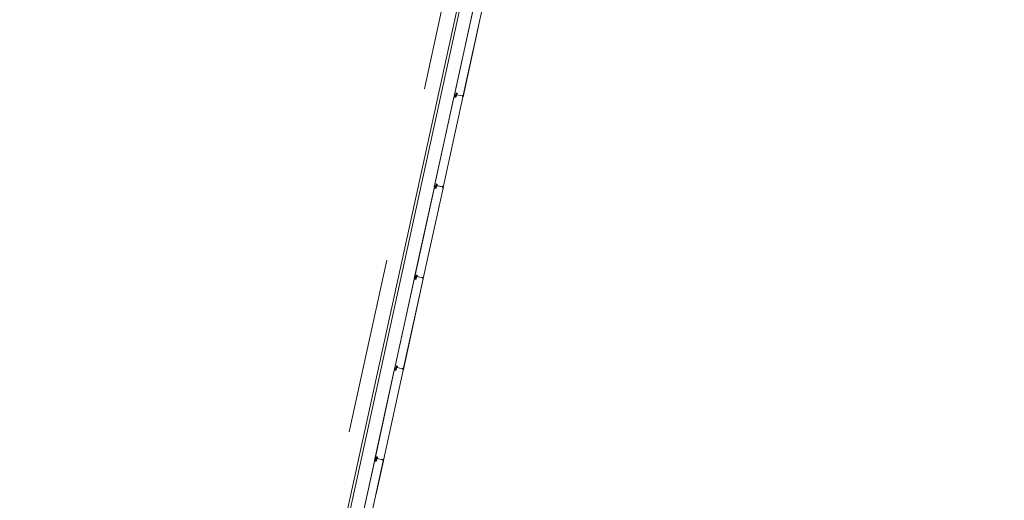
# Model space of a CAD drawing. Header units: metres. Extents: x 233012 to 233264, y 553571 to 554014.
# Tile 276 of 313: x 233093 to 233104, y 553992 to 553997. Entities that reach past the tile are written whole.
import ezdxf

# ---------------------------------------------------------------- set-up
doc = ezdxf.new("R2010")
doc.units = ezdxf.units.M
doc.linetypes.add('NLCS-HIDDEN', pattern=[4, 2, -2])
for name, color, linetype, lineweight in [('A-N---NPP', 251, 'NLCS-HIDDEN', 9), ('A-NA23_vloer', 252, 'Continuous', 0), ('A-NL$1B_3D-modellen_algemeen', 252, 'Continuous', 5), ('A-NL$1B_3D-modellen_algemeen-drsn', 252, 'Continuous', 5)]:
    doc.layers.add(name, color=color, linetype=linetype, lineweight=lineweight)

# ---------------------------------------------------------------- blocks, each defined once
blk = doc.blocks.new('NLRS_41_GM_WPB_waterslag_gen_mie - waterslag-5560439-01_Situatie')
at = {"layer": 'A-NL$1B_3D-modellen_algemeen'}
blk.add_line((12.118, -0.279), (-12.396, -0.279), dxfattribs=at)

msp = doc.modelspace()

# ---------------------------------------------------------------- linework, layer by layer
at = {"layer": 'A-N---NPP', "flags": 128}
msp.add_lwpolyline([(233208.526, 553888.618), (233228.609, 553980.395), (233099.954, 554008.548), (233025.404, 553667.867), (233154.055, 553639.689), (233189.361, 553801.036), (233206.475, 553797.378), (233225.622, 553884.877)], close=True, dxfattribs=at)
at = {"layer": 'A-NA23_vloer', "flags": 128}
msp.add_lwpolyline([(233189.73, 553676.511), (233188.662, 553671.627), (233028.961, 553706.574), (233096.334, 554014.459), (233264.258, 553977.712), (233263.934, 553967.325), (233258.935, 553967.43), (233259.131, 553973.716), (233100.149, 554008.505), (233034.914, 553710.389), (233189.73, 553676.511)], dxfattribs=at)
at = {"layer": 'A-NL$1B_3D-modellen_algemeen-drsn'}
for p, q in [((233097.877, 553997.421), (233097.652, 553996.391)), ((233097.877, 553997.417), (233097.654, 553996.395)), ((233097.753, 553996.39), (233097.979, 553997.421)), ((233097.754, 553996.39), (233097.93, 553997.193)), ((233097.666, 553996.407), (233097.663, 553996.39)), ((233097.664, 553996.39), (233097.667, 553996.406)), ((233097.671, 553996.412), (233097.674, 553996.429)), ((233097.672, 553996.412), (233097.675, 553996.429)), ((233097.673, 553996.413), (233097.676, 553996.424)), ((233097.675, 553996.424), (233097.673, 553996.413)), ((233097.677, 553996.406), (233097.673, 553996.388)), ((233097.678, 553996.406), (233097.674, 553996.387)), ((233097.746, 553996.399), (233097.682, 553996.413)), ((233097.685, 553996.427), (233097.683, 553996.414)), ((233097.686, 553996.427), (233097.684, 553996.414)), ((233097.684, 553996.413), (233097.745, 553996.399)), ((233097.751, 553996.403), (233097.751, 553996.39)), ((233097.752, 553996.403), (233097.752, 553996.391)), ((233097.651, 553996.385), (233097.425, 553995.356)), ((233097.427, 553995.36), (233097.651, 553996.381)), ((233097.527, 553995.355), (233097.752, 553996.386)), ((233097.528, 553995.355), (233097.753, 553996.386)), ((233097.67, 553996.386), (233097.651, 553996.385)), ((233097.654, 553996.384), (233097.67, 553996.385)), ((233097.448, 553995.394), (233097.444, 553995.377)), ((233097.445, 553995.376), (233097.449, 553995.394)), ((233097.448, 553995.388), (233097.446, 553995.378)), ((233097.447, 553995.377), (233097.449, 553995.388)), ((233097.458, 553995.392), (233097.457, 553995.379)), ((233097.459, 553995.392), (233097.458, 553995.379)), ((233097.424, 553995.35), (233097.199, 553994.32)), ((233097.201, 553994.324), (233097.424, 553995.346)), ((233097.3, 553994.319), (233097.526, 553995.35)), ((233097.301, 553994.319), (233097.527, 553995.35)), ((233097.444, 553995.35), (233097.424, 553995.35)), ((233097.444, 553995.349), (233097.428, 553995.349)), ((233097.436, 553995.355), (233097.44, 553995.371)), ((233097.437, 553995.354), (233097.441, 553995.371)), ((233097.45, 553995.371), (233097.446, 553995.352)), ((233097.451, 553995.371), (233097.447, 553995.352)), ((233097.519, 553995.364), (233097.456, 553995.378)), ((233097.458, 553995.377), (233097.518, 553995.364)), ((233097.524, 553995.368), (233097.524, 553995.355)), ((233097.525, 553995.367), (233097.525, 553995.355)), ((233097.198, 553994.314), (233096.972, 553993.285)), ((233096.974, 553993.289), (233097.198, 553994.31)), ((233097.299, 553994.315), (233097.073, 553993.284)), ((233097.074, 553993.284), (233097.3, 553994.315)), ((233097.217, 553994.315), (233097.198, 553994.314)), ((233097.217, 553994.314), (233097.201, 553994.313)), ((233097.21, 553994.319), (233097.213, 553994.336)), ((233097.211, 553994.319), (233097.214, 553994.335)), ((233097.221, 553994.358), (233097.217, 553994.341)), ((233097.218, 553994.341), (233097.222, 553994.358)), ((233097.222, 553994.353), (233097.219, 553994.342)), ((233097.223, 553994.335), (233097.219, 553994.317)), ((233097.22, 553994.342), (233097.223, 553994.353)), ((233097.224, 553994.335), (233097.22, 553994.316)), ((233097.293, 553994.328), (233097.229, 553994.342)), ((233097.232, 553994.356), (233097.23, 553994.343)), ((233097.233, 553994.356), (233097.231, 553994.343)), ((233097.231, 553994.342), (233097.292, 553994.328)), ((233097.298, 553994.332), (233097.298, 553994.32)), ((233097.299, 553994.32), (233097.299, 553994.332)), ((233096.971, 553993.279), (233096.746, 553992.249)), ((233096.748, 553992.253), (233096.971, 553993.275)), ((233097.072, 553993.279), (233096.847, 553992.248)), ((233096.848, 553992.248), (233097.073, 553993.279)), ((233096.99, 553993.279), (233096.971, 553993.279)), ((233096.975, 553993.278), (233096.99, 553993.278)), ((233096.987, 553993.3), (233096.983, 553993.284)), ((233096.984, 553993.283), (233096.988, 553993.3)), ((233096.991, 553993.306), (233096.995, 553993.323)), ((233096.992, 553993.305), (233096.996, 553993.323)), ((233096.995, 553993.317), (233096.993, 553993.307)), ((233096.997, 553993.3), (233096.993, 553993.281)), ((233096.996, 553993.317), (233096.994, 553993.306)), ((233096.994, 553993.281), (233096.998, 553993.3)), ((233097.005, 553993.321), (233097.003, 553993.308)), ((233097.066, 553993.293), (233097.003, 553993.307)), ((233097.006, 553993.321), (233097.004, 553993.308)), ((233097.005, 553993.306), (233097.065, 553993.293)), ((233097.071, 553993.297), (233097.071, 553993.284)), ((233097.072, 553993.296), (233097.072, 553993.284)), ((233096.744, 553992.243), (233096.519, 553991.214)), ((233096.745, 553992.239), (233096.521, 553991.218)), ((233096.62, 553991.213), (233096.846, 553992.244)), ((233096.764, 553992.244), (233096.744, 553992.243)), ((233096.764, 553992.243), (233096.748, 553992.242)), ((233096.76, 553992.265), (233096.756, 553992.248)), ((233096.757, 553992.248), (233096.761, 553992.264)), ((233096.768, 553992.287), (233096.764, 553992.27)), ((233096.765, 553992.27), (233096.769, 553992.287)), ((233096.765, 553991.869), (233096.847, 553992.244)), ((233096.769, 553992.282), (233096.766, 553992.271)), ((233096.77, 553992.264), (233096.766, 553992.246)), ((233096.767, 553992.271), (233096.769, 553992.282)), ((233096.771, 553992.264), (233096.767, 553992.245)), ((233096.839, 553992.257), (233096.776, 553992.271)), ((233096.778, 553992.285), (233096.777, 553992.272)), ((233096.778, 553992.272), (233096.779, 553992.285)), ((233096.778, 553992.271), (233096.838, 553992.257)), ((233096.845, 553992.261), (233096.844, 553992.249)), ((233096.845, 553992.249), (233096.846, 553992.261))]:
    msp.add_line(p, q, dxfattribs=at)
for centre, major_axis, start_param, end_param in [((233097.658, 553996.394), (0.0042, 0.00007), 2.909966, 4.217373), ((233097.658, 553996.394), (0.00345, -0.0024), 3.534291, 4.841698), ((233097.661, 553996.391), (0.00151, -0.00282), 5.313654, 7.14784), ((233097.661, 553996.391), (0.0017, -0.0014), 4.924274, 6.758459), ((233097.661, 553996.391), (0.00081, -0.00205), 5.42827, 7.262456), ((233097.67, 553996.406), (0.00188, -0.00295), 3.371735, 3.930592), ((233097.67, 553996.406), (-0.00016, -0.0035), 3.985195, 4.544052), ((233097.67, 553996.406), (0.00108, -0.00225), 3.490623, 4.04948), ((233097.669, 553996.413), (0.00189, -0.00113), 6.046079, 6.604935), ((233097.669, 553996.413), (0.00144, -0.00166), 0.083893, 0.64275), ((233097.669, 553996.413), (0.00315, -0.00056), 5.686243, 6.2451), ((233097.676, 553996.412), (0.00316, 0.00052), 2.764345, 4.299093), ((233097.676, 553996.412), (0.00218, 0.00029), 2.796726, 4.331349), ((233097.676, 553996.412), (0.0022, -0.00005), 2.951707, 4.48633), ((233097.678, 553996.429), (0.00116, 0.0033), 0.122489, 1.693286), ((233097.678, 553996.429), (0.00116, 0.0033), 0.122489, 1.693286), ((233097.678, 553996.429), (0.00192, 0.0016), 0.662909, 2.233706), ((233097.678, 553996.423), (0.00306, 0.00094), 1.055608, 2.626404), ((233097.674, 553996.407), (0.00138, 0.00322), 4.902642, 6.438001), ((233097.674, 553996.407), (0.00212, -0.00278), 0.704419, 2.239778), ((233097.674, 553996.407), (-0.0004, -0.00247), 1.517566, 3.052924), ((233097.678, 553996.423), (0.00219, 0.00023), 1.249046, 2.819842), ((233097.678, 553996.423), (0.00219, 0.00023), 1.249046, 2.819842), ((233097.68, 553996.423), (0.00246, -0.00204), 0.564994, 2.048524), ((233097.68, 553996.423), (0.00131, 0.00177), 5.221733, 6.705263), ((233097.68, 553996.423), (0.00072, 0.00208), 4.916898, 6.400428), ((233097.684, 553996.415), (0.00077, 0.00341), 1.664264, 2.402198), ((233097.684, 553996.415), (0.0035, -0.00012), 3.048082, 3.786017), ((233097.684, 553996.415), (0.00199, 0.00152), 2.360264, 3.114134), ((233097.682, 553996.428), (-0.00014, -0.0035), 1.481303, 2.964833), ((233097.682, 553996.428), (0.00145, 0.00319), 5.011082, 6.494612), ((233097.682, 553996.428), (0.00137, 0.00209), 5.162977, 6.646507), ((233097.685, 553996.414), (0.00061, -0.00153), 4.202447, 5.685977), ((233097.685, 553996.414), (0.000586, -0.000281), 3.460683, 4.944212), ((233097.685, 553996.414), (0.000142, -0.000634), 4.363322, 5.846852), ((233097.745, 553996.4), (0.000794, -0.000608), 5.150418, 6.721214), ((233097.746, 553996.4), (0.000884, -0.000467), 4.982599, 6.553395), ((233097.749, 553996.403), (0.00069, 0.00186), 0.040866, 1.709453), ((233097.75, 553996.39), (0.0027, -0.0013), 2.472128, 4.943664), ((233097.75, 553996.39), (0.00299, -0.00023), 2.099436, 4.570971), ((233097.749, 553996.403), (0.00031, 0.00126), 4.933576, 7.877773), ((233097.75, 553996.39), (0.00199, -0.00017), 2.107302, 4.578591), ((233097.749, 553996.403), (0.00045, -0.00195), 1.326327, 2.798059), ((233097.749, 553996.403), (0.000034, -0.000291), 1.43767, 4.381867), ((233097.749, 553996.403), (0.000102, -0.000275), 1.198998, 4.143195), ((233097.749, 553996.393), (0.000994, -0.000113), 5.278694, 6.377924), ((233097.752, 553996.391), (0.00164, 0.00075), 2.825219, 5.469697), ((233097.752, 553996.391), (0.000791, -0.000117), 3.465414, 5.959476), ((233097.752, 553996.391), (0.000584, 0.000547), 2.566065, 5.060127), ((233097.655, 553996.38), (0.00298, 0.00267), 0.931354, 2.19532), ((233097.655, 553996.38), (0.00203, -0.00344), 2.699863, 3.963829), ((233097.67, 553996.388), (0.00225, 0.00108), 4.29038, 5.620278), ((233097.67, 553996.388), (0.00143, -0.0032), 5.888446, 7.218344), ((233097.67, 553996.388), (0.00275, 0.00217), 4.069193, 5.39909), ((233097.751, 553996.386), (0.000016, -0.001), 1.338972, 2.909768), ((233097.751, 553996.386), (0.000016, -0.001), 1.338972, 2.909768), ((233097.751, 553996.386), (0.00145, 0.00138), 5.307534, 6.87833), ((233097.451, 553995.393), (0.00116, 0.0033), 0.122489, 1.693286), ((233097.451, 553995.393), (0.00116, 0.0033), 0.122489, 1.693286), ((233097.451, 553995.388), (0.00306, 0.00094), 1.055608, 2.626404), ((233097.451, 553995.393), (0.00192, 0.0016), 0.662909, 2.233706), ((233097.451, 553995.388), (0.00219, 0.00023), 1.249046, 2.819842), ((233097.451, 553995.388), (0.00219, 0.00023), 1.249046, 2.819842), ((233097.453, 553995.387), (0.00246, -0.00204), 0.564994, 2.048524), ((233097.453, 553995.387), (0.00131, 0.00177), 5.221733, 6.705263), ((233097.453, 553995.387), (0.00072, 0.00208), 4.916898, 6.400428), ((233097.456, 553995.392), (-0.00014, -0.0035), 1.481303, 2.964833), ((233097.456, 553995.392), (0.00145, 0.00319), 5.011082, 6.494612), ((233097.456, 553995.392), (0.00137, 0.00209), 5.162977, 6.646507), ((233097.428, 553995.345), (0.00298, 0.00267), 0.931354, 2.19532), ((233097.428, 553995.345), (0.00203, -0.00344), 2.699863, 3.963829), ((233097.431, 553995.359), (0.0042, 0.00007), 2.909966, 4.217373), ((233097.431, 553995.359), (0.00345, -0.0024), 3.534291, 4.841698), ((233097.434, 553995.355), (0.0017, -0.0014), 4.924274, 6.758459), ((233097.434, 553995.355), (0.00081, -0.00205), 5.42827, 7.262456), ((233097.434, 553995.355), (0.00151, -0.00282), 5.313654, 7.14784), ((233097.443, 553995.37), (0.00188, -0.00295), 3.371735, 3.930592), ((233097.443, 553995.37), (-0.00016, -0.0035), 3.985195, 4.544052), ((233097.443, 553995.37), (0.00108, -0.00225), 3.490623, 4.04948), ((233097.442, 553995.377), (0.00189, -0.00113), 6.046079, 6.604935), ((233097.442, 553995.377), (0.00144, -0.00166), 0.083893, 0.64275), ((233097.442, 553995.377), (0.00315, -0.00056), 5.686243, 6.2451), ((233097.444, 553995.353), (0.00225, 0.00108), 4.29038, 5.620278), ((233097.444, 553995.353), (0.00143, -0.0032), 5.888446, 7.218344), ((233097.444, 553995.353), (0.00275, 0.00217), 4.069193, 5.39909), ((233097.449, 553995.377), (0.00316, 0.00052), 2.764345, 4.299093), ((233097.449, 553995.377), (0.00218, 0.00029), 2.796726, 4.331349), ((233097.449, 553995.377), (0.0022, -0.00005), 2.951707, 4.48633), ((233097.448, 553995.371), (-0.0004, -0.00247), 1.517566, 3.052924), ((233097.448, 553995.371), (0.00138, 0.00322), 4.902642, 6.438001), ((233097.448, 553995.371), (0.00212, -0.00278), 0.704419, 2.239778), ((233097.458, 553995.379), (0.00077, 0.00341), 1.664264, 2.402198), ((233097.458, 553995.379), (0.0035, -0.00012), 3.048082, 3.786017), ((233097.458, 553995.379), (0.00199, 0.00152), 2.360264, 3.114134), ((233097.458, 553995.379), (0.00061, -0.00153), 4.202447, 5.685977), ((233097.458, 553995.379), (0.000586, -0.000281), 3.460683, 4.944212), ((233097.458, 553995.379), (0.000142, -0.000634), 4.363322, 5.846852), ((233097.518, 553995.365), (0.000794, -0.000608), 5.150418, 6.721214), ((233097.519, 553995.365), (0.000884, -0.000467), 4.982599, 6.553395), ((233097.522, 553995.368), (0.00069, 0.00186), 0.040866, 1.709453), ((233097.522, 553995.367), (0.00031, 0.00126), 4.933576, 7.877773), ((233097.524, 553995.355), (0.0027, -0.0013), 2.472128, 4.943664), ((233097.524, 553995.355), (0.00299, -0.00023), 2.099436, 4.570971), ((233097.522, 553995.367), (0.000034, -0.000291), 1.43767, 4.381867), ((233097.522, 553995.367), (0.000102, -0.000275), 1.198998, 4.143195), ((233097.524, 553995.355), (0.00199, -0.00017), 2.107302, 4.578591), ((233097.522, 553995.368), (0.00045, -0.00195), 1.326327, 2.798059), ((233097.522, 553995.358), (0.000994, -0.000113), 5.278694, 6.377924), ((233097.526, 553995.355), (0.00164, 0.00075), 2.825219, 5.469697), ((233097.526, 553995.355), (0.000791, -0.000117), 3.465414, 5.959476), ((233097.526, 553995.355), (0.000584, 0.000547), 2.566065, 5.060127), ((233097.525, 553995.351), (0.00145, 0.00138), 5.307534, 6.87833), ((233097.525, 553995.351), (0.000016, -0.001), 1.338972, 2.909768), ((233097.525, 553995.351), (0.000016, -0.001), 1.338972, 2.909768), ((233097.202, 553994.309), (0.00298, 0.00267), 0.931354, 2.19532), ((233097.202, 553994.309), (0.00203, -0.00344), 2.699863, 3.963829), ((233097.205, 553994.323), (0.0042, 0.00007), 2.909966, 4.217373), ((233097.205, 553994.323), (0.00345, -0.0024), 3.534291, 4.841698), ((233097.207, 553994.32), (0.00151, -0.00282), 5.313654, 7.14784), ((233097.207, 553994.32), (0.0017, -0.0014), 4.924274, 6.758459), ((233097.207, 553994.32), (0.00081, -0.00205), 5.42827, 7.262456), ((233097.217, 553994.335), (0.00188, -0.00295), 3.371735, 3.930592), ((233097.217, 553994.335), (-0.00016, -0.0035), 3.985195, 4.544052), ((233097.217, 553994.335), (0.00108, -0.00225), 3.490623, 4.04948), ((233097.215, 553994.342), (0.00189, -0.00113), 6.046079, 6.604935), ((233097.215, 553994.342), (0.00144, -0.00166), 0.083893, 0.64275), ((233097.217, 553994.317), (0.00225, 0.00108), 4.29038, 5.620278), ((233097.217, 553994.317), (0.00143, -0.0032), 5.888446, 7.218344), ((233097.217, 553994.317), (0.00275, 0.00217), 4.069193, 5.39909), ((233097.215, 553994.342), (0.00315, -0.00056), 5.686243, 6.2451), ((233097.222, 553994.341), (0.00316, 0.00052), 2.764345, 4.299093), ((233097.222, 553994.341), (0.00218, 0.00029), 2.796726, 4.331349), ((233097.222, 553994.341), (0.0022, -0.00005), 2.951707, 4.48633), ((233097.225, 553994.358), (0.00116, 0.0033), 0.122489, 1.693286), ((233097.225, 553994.358), (0.00116, 0.0033), 0.122489, 1.693286), ((233097.225, 553994.358), (0.00192, 0.0016), 0.662909, 2.233706), ((233097.225, 553994.352), (0.00306, 0.00094), 1.055608, 2.626404), ((233097.221, 553994.336), (0.00138, 0.00322), 4.902642, 6.438001), ((233097.221, 553994.336), (0.00212, -0.00278), 0.704419, 2.239778), ((233097.221, 553994.336), (-0.0004, -0.00247), 1.517566, 3.052924), ((233097.225, 553994.352), (0.00219, 0.00023), 1.249046, 2.819842), ((233097.225, 553994.352), (0.00219, 0.00023), 1.249046, 2.819842), ((233097.226, 553994.352), (0.00246, -0.00204), 0.564994, 2.048524), ((233097.226, 553994.352), (0.00131, 0.00177), 5.221733, 6.705263), ((233097.226, 553994.352), (0.00072, 0.00208), 4.916898, 6.400428), ((233097.231, 553994.344), (0.00077, 0.00341), 1.664264, 2.402198), ((233097.231, 553994.344), (0.0035, -0.00012), 3.048082, 3.786017), ((233097.231, 553994.344), (0.00199, 0.00152), 2.360264, 3.114134), ((233097.229, 553994.357), (-0.00014, -0.0035), 1.481303, 2.964833), ((233097.229, 553994.357), (0.00145, 0.00319), 5.011082, 6.494612), ((233097.229, 553994.357), (0.00137, 0.00209), 5.162977, 6.646507), ((233097.232, 553994.343), (0.00061, -0.00153), 4.202447, 5.685977), ((233097.232, 553994.343), (0.000586, -0.000281), 3.460683, 4.944212), ((233097.232, 553994.343), (0.000142, -0.000634), 4.363322, 5.846852), ((233097.292, 553994.329), (0.000794, -0.000608), 5.150418, 6.721214), ((233097.295, 553994.332), (0.00069, 0.00186), 0.040866, 1.709453), ((233097.293, 553994.329), (0.000884, -0.000467), 4.982599, 6.553395), ((233097.297, 553994.319), (0.0027, -0.0013), 2.472128, 4.943664), ((233097.297, 553994.319), (0.00299, -0.00023), 2.099436, 4.570971), ((233097.296, 553994.332), (0.00031, 0.00126), 4.933576, 7.877773), ((233097.296, 553994.332), (0.000034, -0.000291), 1.43767, 4.381867), ((233097.296, 553994.332), (0.000102, -0.000275), 1.198998, 4.143195), ((233097.297, 553994.319), (0.00199, -0.00017), 2.107302, 4.578591), ((233097.296, 553994.332), (0.00045, -0.00195), 1.326327, 2.798059), ((233097.296, 553994.322), (0.000994, -0.000113), 5.278694, 6.377924), ((233097.299, 553994.32), (0.00164, 0.00075), 2.825219, 5.469697), ((233097.298, 553994.315), (0.000016, -0.001), 1.338972, 2.909768), ((233097.298, 553994.315), (0.000016, -0.001), 1.338972, 2.909768), ((233097.299, 553994.32), (0.000791, -0.000117), 3.465414, 5.959476), ((233097.299, 553994.32), (0.000584, 0.000547), 2.566065, 5.060127), ((233097.298, 553994.315), (0.00145, 0.00138), 5.307534, 6.87833), ((233096.975, 553993.274), (0.00298, 0.00267), 0.931354, 2.19532), ((233096.975, 553993.274), (0.00203, -0.00344), 2.699863, 3.963829), ((233096.978, 553993.288), (0.0042, 0.00007), 2.909966, 4.217373), ((233096.978, 553993.288), (0.00345, -0.0024), 3.534291, 4.841698), ((233096.981, 553993.284), (0.00151, -0.00282), 5.313654, 7.14784), ((233096.981, 553993.284), (0.0017, -0.0014), 4.924274, 6.758459), ((233096.981, 553993.284), (0.00081, -0.00205), 5.42827, 7.262456), ((233096.99, 553993.299), (0.00188, -0.00295), 3.371735, 3.930592), ((233096.99, 553993.299), (-0.00016, -0.0035), 3.985195, 4.544052), ((233096.99, 553993.299), (0.00108, -0.00225), 3.490623, 4.04948), ((233096.989, 553993.306), (0.00189, -0.00113), 6.046079, 6.604935), ((233096.989, 553993.306), (0.00144, -0.00166), 0.083893, 0.64275), ((233096.99, 553993.282), (0.00225, 0.00108), 4.29038, 5.620278), ((233096.99, 553993.282), (0.00143, -0.0032), 5.888446, 7.218344), ((233096.99, 553993.282), (0.00275, 0.00217), 4.069193, 5.39909), ((233096.989, 553993.306), (0.00315, -0.00056), 5.686243, 6.2451), ((233096.996, 553993.306), (0.00316, 0.00052), 2.764345, 4.299093), ((233096.996, 553993.306), (0.00218, 0.00029), 2.796726, 4.331349), ((233096.996, 553993.306), (0.0022, -0.00005), 2.951707, 4.48633), ((233096.998, 553993.322), (0.00116, 0.0033), 0.122489, 1.693286), ((233096.998, 553993.322), (0.00116, 0.0033), 0.122489, 1.693286), ((233096.998, 553993.317), (0.00306, 0.00094), 1.055608, 2.626404), ((233096.994, 553993.3), (0.00138, 0.00322), 4.902642, 6.438001), ((233096.994, 553993.3), (0.00212, -0.00278), 0.704419, 2.239778), ((233096.994, 553993.3), (-0.0004, -0.00247), 1.517566, 3.052924), ((233096.998, 553993.322), (0.00192, 0.0016), 0.662909, 2.233706), ((233096.998, 553993.317), (0.00219, 0.00023), 1.249046, 2.819842), ((233096.998, 553993.317), (0.00219, 0.00023), 1.249046, 2.819842), ((233097, 553993.316), (0.00131, 0.00177), 5.221733, 6.705263), ((233097, 553993.316), (0.00072, 0.00208), 4.916898, 6.400428), ((233097, 553993.316), (0.00246, -0.00204), 0.564994, 2.048524), ((233097.005, 553993.308), (0.00077, 0.00341), 1.664264, 2.402198), ((233097.005, 553993.308), (0.0035, -0.00012), 3.048082, 3.786017), ((233097.005, 553993.308), (0.00199, 0.00152), 2.360264, 3.114134), ((233097.003, 553993.321), (-0.00014, -0.0035), 1.481303, 2.964833), ((233097.003, 553993.321), (0.00145, 0.00319), 5.011082, 6.494612), ((233097.003, 553993.321), (0.00137, 0.00209), 5.162977, 6.646507), ((233097.005, 553993.308), (0.00061, -0.00153), 4.202447, 5.685977), ((233097.005, 553993.308), (0.000586, -0.000281), 3.460683, 4.944212), ((233097.005, 553993.308), (0.000142, -0.000634), 4.363322, 5.846852), ((233097.065, 553993.294), (0.000794, -0.000608), 5.150418, 6.721214), ((233097.066, 553993.294), (0.000884, -0.000467), 4.982599, 6.553395), ((233097.069, 553993.297), (0.00069, 0.00186), 0.040866, 1.709453), ((233097.071, 553993.284), (0.0027, -0.0013), 2.472128, 4.943664), ((233097.071, 553993.284), (0.00299, -0.00023), 2.099436, 4.570971), ((233097.069, 553993.296), (0.00031, 0.00126), 4.933576, 7.877773), ((233097.069, 553993.297), (0.00045, -0.00195), 1.326327, 2.798059), ((233097.069, 553993.296), (0.000034, -0.000291), 1.43767, 4.381867), ((233097.069, 553993.296), (0.000102, -0.000275), 1.198998, 4.143195), ((233097.071, 553993.284), (0.00199, -0.00017), 2.107302, 4.578591), ((233097.069, 553993.287), (0.000994, -0.000113), 5.278694, 6.377924), ((233097.073, 553993.284), (0.00164, 0.00075), 2.825219, 5.469697), ((233097.073, 553993.284), (0.000791, -0.000117), 3.465414, 5.959476), ((233097.073, 553993.284), (0.000584, 0.000547), 2.566065, 5.060127), ((233097.071, 553993.28), (0.00145, 0.00138), 5.307534, 6.87833), ((233097.071, 553993.28), (0.000016, -0.001), 1.338972, 2.909768), ((233097.071, 553993.28), (0.000016, -0.001), 1.338972, 2.909768), ((233096.748, 553992.238), (0.00298, 0.00267), 0.931354, 2.19532), ((233096.748, 553992.238), (0.00203, -0.00344), 2.699863, 3.963829), ((233096.752, 553992.252), (0.0042, 0.00007), 2.909966, 4.217373), ((233096.752, 553992.252), (0.00345, -0.0024), 3.534291, 4.841698), ((233096.754, 553992.249), (0.00151, -0.00282), 5.313654, 7.14784), ((233096.754, 553992.249), (0.0017, -0.0014), 4.924274, 6.758459), ((233096.754, 553992.249), (0.00081, -0.00205), 5.42827, 7.262456), ((233096.763, 553992.264), (0.00188, -0.00295), 3.371735, 3.930592), ((233096.763, 553992.264), (-0.00016, -0.0035), 3.985195, 4.544052), ((233096.763, 553992.264), (0.00108, -0.00225), 3.490623, 4.04948), ((233096.762, 553992.271), (0.00315, -0.00056), 5.686243, 6.2451), ((233096.762, 553992.271), (0.00189, -0.00113), 6.046079, 6.604935), ((233096.762, 553992.271), (0.00144, -0.00166), 0.083893, 0.64275), ((233096.764, 553992.246), (0.00225, 0.00108), 4.29038, 5.620278), ((233096.764, 553992.246), (0.00143, -0.0032), 5.888446, 7.218344), ((233096.764, 553992.246), (0.00275, 0.00217), 4.069193, 5.39909), ((233096.769, 553992.27), (0.00316, 0.00052), 2.764345, 4.299093), ((233096.769, 553992.27), (0.00218, 0.00029), 2.796726, 4.331349), ((233096.769, 553992.27), (0.0022, -0.00005), 2.951707, 4.48633), ((233096.771, 553992.287), (0.00116, 0.0033), 0.122489, 1.693286), ((233096.771, 553992.287), (0.00116, 0.0033), 0.122489, 1.693286), ((233096.768, 553992.265), (-0.0004, -0.00247), 1.517566, 3.052924), ((233096.771, 553992.287), (0.00192, 0.0016), 0.662909, 2.233706), ((233096.772, 553992.281), (0.00306, 0.00094), 1.055608, 2.626404), ((233096.772, 553992.281), (0.00219, 0.00023), 1.249046, 2.819842), ((233096.772, 553992.281), (0.00219, 0.00023), 1.249046, 2.819842), ((233096.768, 553992.265), (0.00138, 0.00322), 4.902642, 6.438001), ((233096.768, 553992.265), (0.00212, -0.00278), 0.704419, 2.239778), ((233096.773, 553992.281), (0.00246, -0.00204), 0.564994, 2.048524), ((233096.773, 553992.281), (0.00131, 0.00177), 5.221733, 6.705263), ((233096.773, 553992.281), (0.00072, 0.00208), 4.916898, 6.400428), ((233096.778, 553992.273), (0.00077, 0.00341), 1.664264, 2.402198), ((233096.778, 553992.273), (0.0035, -0.00012), 3.048082, 3.786017), ((233096.778, 553992.273), (0.00199, 0.00152), 2.360264, 3.114134), ((233096.776, 553992.286), (0.00137, 0.00209), 5.162977, 6.646507), ((233096.776, 553992.286), (-0.00014, -0.0035), 1.481303, 2.964833), ((233096.776, 553992.286), (0.00145, 0.00319), 5.011082, 6.494612), ((233096.778, 553992.272), (0.00061, -0.00153), 4.202447, 5.685977), ((233096.778, 553992.272), (0.000586, -0.000281), 3.460683, 4.944212), ((233096.778, 553992.272), (0.000142, -0.000634), 4.363322, 5.846852), ((233096.839, 553992.258), (0.000794, -0.000608), 5.150418, 6.721214), ((233096.84, 553992.258), (0.000884, -0.000467), 4.982599, 6.553395), ((233096.842, 553992.261), (0.00069, 0.00186), 0.040866, 1.709453), ((233096.843, 553992.261), (0.00031, 0.00126), 4.933576, 7.877773), ((233096.844, 553992.248), (0.0027, -0.0013), 2.472128, 4.943664), ((233096.844, 553992.248), (0.00299, -0.00023), 2.099436, 4.570971), ((233096.843, 553992.261), (0.000034, -0.000291), 1.43767, 4.381867), ((233096.843, 553992.261), (0.000102, -0.000275), 1.198998, 4.143195), ((233096.844, 553992.248), (0.00199, -0.00017), 2.107302, 4.578591), ((233096.843, 553992.261), (0.00045, -0.00195), 1.326327, 2.798059), ((233096.843, 553992.251), (0.000994, -0.000113), 5.278694, 6.377924), ((233096.846, 553992.249), (0.00164, 0.00075), 2.825219, 5.469697), ((233096.846, 553992.249), (0.000791, -0.000117), 3.465414, 5.959476), ((233096.846, 553992.249), (0.000584, 0.000547), 2.566065, 5.060127), ((233096.845, 553992.244), (0.00145, 0.00138), 5.307534, 6.87833), ((233096.845, 553992.244), (0.000016, -0.001), 1.338972, 2.909768), ((233096.845, 553992.244), (0.000016, -0.001), 1.338972, 2.909768)]:
    msp.add_ellipse(centre, major_axis=major_axis, ratio=1, start_param=start_param, end_param=end_param, dxfattribs=at)

# ---------------------------------------------------------------- block references
at = {"layer": 'A-NL$1B_3D-modellen_algemeen', "rotation": 257.6567290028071}
msp.add_blockref('NLRS_41_GM_WPB_waterslag_gen_mie - waterslag-5560439-01_Situatie', (233097.75, 553996.37), dxfattribs=at)

doc.saveas('drawing.dxf')
